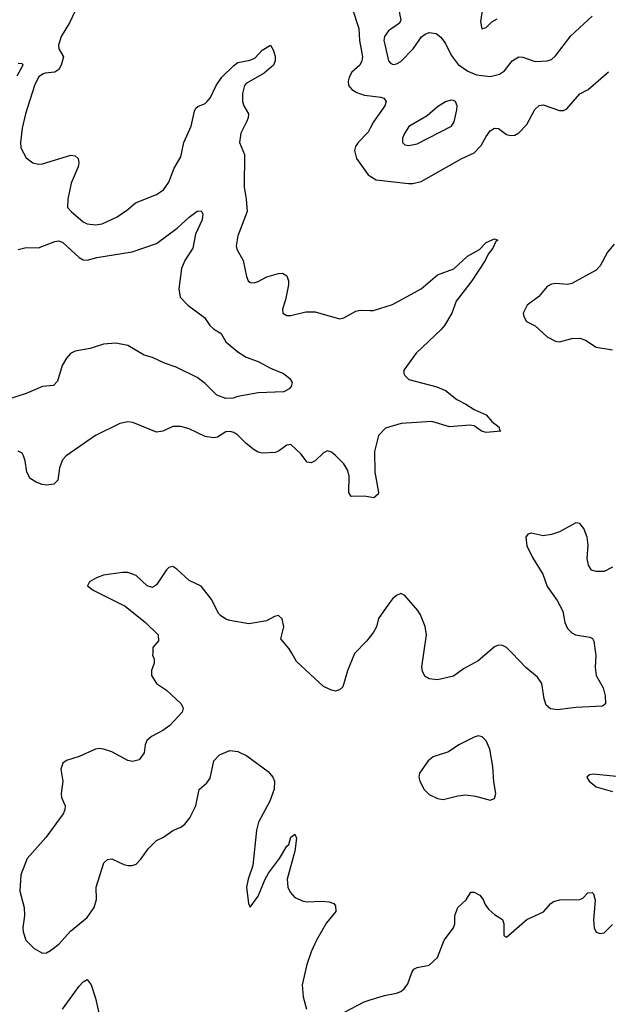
# Model space of a CAD drawing. Header units: inches. Extents: x 1771504 to 1971212, y 471788 to 643615.
# Tile 368 of 587: x 1868278 to 1871170, y 578274 to 583113. Entities that reach past the tile are written whole.
import ezdxf

# ---------------------------------------------------------------- set-up
doc = ezdxf.new("R2010")
doc.units = ezdxf.units.IN
doc.header["$MEASUREMENT"] = 0
for name, color, linetype in [('B8567', 7, 'Continuous'), ('B8568', 7, 'Continuous'), ('B8577', 7, 'Continuous'), ('B8578', 7, 'Continuous')]:
    doc.layers.add(name, color=color, linetype=linetype)

msp = doc.modelspace()

# ---------------------------------------------------------------- linework, layer by layer
at = {"layer": 'B8567', "color": 5}
for points, elevation in [([(1868931.7, 580000), (1868931.3, 579990), (1868938, 579970), (1868938, 579950), (1868925.4, 579914.6), (1868926, 579890), (1868951, 579850), (1868998.7, 579818.7), (1869070.7, 579750), (1869082, 579730), (1869076.3, 579710), (1869015.3, 579644.7), (1868980.9, 579619.1), (1868926, 579590), (1868903.1, 579570), (1868894.6, 579550), (1868888.9, 579510), (1868864.6, 579475.4), (1868831.9, 579468.1), (1868810, 579472.3), (1868730, 579514.8), (1868690, 579528.7), (1868670, 579530.8), (1868650, 579528.3), (1868570, 579491.5), (1868507.4, 579472.6), (1868490, 579459), (1868480.7, 579430), (1868490.5, 579370), (1868481.3, 579310), (1868483.7, 579290), (1868501.2, 579250), (1868500.6, 579230), (1868491.8, 579210), (1868405.8, 579094.2), (1868314.7, 578990), (1868284.5, 578910), (1868279.1, 578830), (1868300.9, 578750), (1868301.5, 578710), (1868293.8, 578650), (1868294.9, 578630), (1868307.8, 578590), (1868350, 578549.1), (1868390, 578525.8), (1868410, 578527.2), (1868430, 578538.2), (1868470, 578570.2), (1868527.1, 578632.9), (1868610, 578701.5), (1868644.2, 578750), (1868656.2, 578790), (1868653.3, 578850), (1868690.9, 578970), (1868710, 578986.2), (1868730, 578989.2), (1868790, 578960.6), (1868810, 578955.8), (1868830, 578956.3), (1868850, 578963.5), (1868873.2, 578986.8), (1868910, 579037.6), (1868950, 579078.5), (1868984.1, 579095.9), (1869030, 579128.9), (1869070, 579144), (1869090, 579159), (1869114.2, 579190), (1869143.5, 579250), (1869159.7, 579330), (1869197.3, 579362.7), (1869214, 579386), (1869232, 579470), (1869259.2, 579500.8), (1869310, 579521.2), (1869350, 579517.1), (1869394.7, 579494.7), (1869498.1, 579418.1), (1869521.7, 579390), (1869530.2, 579370), (1869527.9, 579332.1), (1869506.8, 579273.2), (1869451.4, 579170), (1869441.8, 579130), (1869424, 578956), (1869400.3, 578890), (1869392.4, 578850), (1869402.8, 578770), (1869410, 578752), (1869450, 578804.9), (1869484.7, 578890), (1869501, 578919), (1869554.5, 578990), (1869590, 579051.3), (1869600.4, 579059.6), (1869610, 579096), (1869630, 579110.4), (1869637.3, 579090), (1869630, 579026), (1869591.3, 578888.7), (1869594.7, 578850), (1869606.1, 578826.1), (1869630, 578799.6), (1869670, 578781.5), (1869690, 578777.3), (1869761.1, 578781.1), (1869798.3, 578778.3), (1869821, 578770), (1869830, 578758), (1869832, 578730), (1869785, 578675), (1869736.1, 578590), (1869710, 578532), (1869688, 578470), (1869666, 578370), (1869670.6, 578310.6), (1869687.3, 578250)], 420), ([(1869924.9, 580000), (1869922.5, 579997.5), (1869887.8, 579912.2), (1869865.1, 579834.9), (1869850, 579818.9), (1869830, 579812.6), (1869810, 579817.3), (1869770, 579836.3), (1869638.2, 579958.2), (1869614.3, 580000)], 420), ([(1868488.8, 578250), (1868570, 578363.8), (1868590, 578384.9), (1868610, 578395.5), (1868630, 578370.6), (1868650, 578304.9), (1868674.9, 578194.9)], 380), ([(1869870, 578234), (1869970, 578286.4), (1870000, 578295.9)], 420)]:
    msp.add_lwpolyline(points, dxfattribs=dict(at, elevation=elevation))
at = {"layer": 'B8568', "color": 5}
for points, elevation in [([(1870000, 583278.8), (1869997.6, 583270), (1869970, 583220.9), (1869920.5, 583190), (1869912.2, 583170), (1869943.7, 583070), (1869947.5, 583010), (1869962.7, 582930), (1869959.3, 582910), (1869949.2, 582890), (1869910, 582854.4), (1869896.1, 582830), (1869891, 582810), (1869893.4, 582790), (1869909.5, 582769.5), (1869934.4, 582754.4), (1869970, 582742.6), (1870000, 582739)], 420), ([(1868566.4, 583190), (1868523.1, 583096.9), (1868481.3, 583030), (1868468.2, 582988.2), (1868470.3, 582970), (1868493.6, 582930), (1868481.4, 582890), (1868470, 582868.4), (1868450, 582854.4), (1868403, 582850), (1868390, 582845.8), (1868370, 582829.8), (1868351.5, 582790), (1868307.2, 582650), (1868290, 582579.3), (1868281.5, 582510), (1868283.5, 582483.5), (1868310, 582434.4), (1868342, 582410), (1868370, 582403.1), (1868390, 582404), (1868530, 582447), (1868550, 582444.4), (1868566, 582430), (1868568.7, 582410), (1868565.3, 582390), (1868531.3, 582310), (1868514.3, 582230), (1868512.2, 582190), (1868530.3, 582170), (1868590, 582119), (1868610, 582109.1), (1868650, 582104.9), (1868684, 582110), (1868756.6, 582143.4), (1868810, 582179.3), (1868847.8, 582212.2), (1868950, 582253.8), (1868983.8, 582276.2), (1869010, 582314), (1869037.1, 582382.9), (1869070, 582439.6), (1869085.1, 582510), (1869121.3, 582590), (1869136.1, 582663.9), (1869142.7, 582677.3), (1869153.5, 582686.5), (1869190, 582700.6), (1869198.6, 582710), (1869214.7, 582730), (1869243.6, 582790), (1869270.5, 582830), (1869330, 582888.4), (1869350, 582902.7), (1869410, 582914.4), (1869435.2, 582924.8), (1869470, 582963.1), (1869510, 582986.8), (1869523.9, 582963.9), (1869533, 582933), (1869532.6, 582910), (1869525, 582890), (1869479.1, 582850), (1869390, 582798.7), (1869382.6, 582790), (1869372.8, 582750), (1869373, 582710), (1869379.2, 582690), (1869402, 582650), (1869401, 582630), (1869393.1, 582610), (1869364.6, 582555.4), (1869357.5, 582510), (1869382.2, 582450), (1869380.2, 582290), (1869391.2, 582230), (1869395.5, 582170), (1869350.2, 582050), (1869341.2, 582001.2), (1869344.4, 581984.4), (1869376, 581930), (1869393, 581850), (1869400.7, 581830), (1869410, 581820.7), (1869430, 581819.3), (1869450, 581825.7), (1869491.7, 581848.3), (1869550, 581866), (1869570, 581866.4), (1869590, 581854), (1869598.7, 581830), (1869598.9, 581810), (1869584.4, 581735.6), (1869568.5, 581690), (1869570.8, 581670), (1869590, 581659.3), (1869610, 581659.5), (1869683.5, 581676.5), (1869730, 581676.6), (1869850, 581643.2), (1869870, 581647.3), (1869930, 581681.2), (1869950, 581685.4), (1870000, 581684.2)], 380), ([(1868270, 582898.7), (1868290, 582897.3), (1868293.7, 582890), (1868264.5, 582835.6)], 360), ([(1870000, 582579.6), (1869990, 582560.7), (1869940.4, 582510), (1869927, 582490), (1869923.7, 582470), (1869933.4, 582430), (1869990, 582350.3), (1870000, 582344)], 420), ([(1868270, 581983.2), (1868310, 581993.8), (1868370, 581992.3), (1868450, 582022.3), (1868470, 582025.2), (1868490, 582018), (1868570, 581943.6), (1868590, 581932.3), (1868610, 581930.2), (1868656.5, 581943.5), (1868830, 581972), (1868950, 582012.9), (1869051.8, 582088.2), (1869110, 582142.4), (1869150, 582172), (1869170, 582174), (1869177.5, 582157.5), (1869174.4, 582130), (1869142, 582058), (1869129, 581990), (1869090.1, 581929.9), (1869073.8, 581890), (1869059.4, 581790), (1869067.1, 581750), (1869104, 581710), (1869186.2, 581650), (1869212.3, 581610), (1869230, 581593.2), (1869268.7, 581570), (1869290.3, 581530), (1869350, 581480.3), (1869390, 581454.6), (1869450, 581432.9), (1869510, 581399.5), (1869573.9, 581373.9), (1869606, 581350), (1869616.3, 581330), (1869611, 581310), (1869602, 581298), (1869575.3, 581284.7), (1869450, 581278.4), (1869350, 581260.7), (1869327.4, 581252.6), (1869290, 581251.2), (1869246.8, 581266.8), (1869190, 581325.7), (1869150, 581354.8), (1869046, 581406), (1868990, 581425.1), (1868930, 581452.8), (1868890, 581464.2), (1868810, 581512.4), (1868750, 581523.1), (1868690, 581517.7), (1868623.6, 581496.4), (1868550, 581483.5), (1868527.3, 581472.7), (1868507.4, 581450), (1868486.1, 581413.9), (1868463.8, 581336.2), (1868444.4, 581315.6), (1868390, 581310.8), (1868310, 581275.4), (1868170, 581232)], 360), ([(1870000, 580766.1), (1869970, 580772.1), (1869907, 580770), (1869895.1, 580790), (1869897.3, 580870), (1869890, 580897.6), (1869870, 580929.7), (1869830, 580971.2), (1869810, 580987.6), (1869790, 580994), (1869770, 580984.5), (1869730, 580944.5), (1869710, 580934.5), (1869690, 580938), (1869658.8, 580978.8), (1869610, 581024.5), (1869590, 581021.6), (1869550, 580992.8), (1869533.6, 580986.4), (1869470, 580983.2), (1869450, 580987.3), (1869430, 580998.2), (1869389.9, 581029.9), (1869350, 581070.8), (1869330, 581083.8), (1869311.7, 581088.3), (1869290, 581086.9), (1869250, 581061.3), (1869230, 581057.7), (1869190, 581065.1), (1869110, 581101.5), (1869070, 581114), (1869030, 581113), (1868981, 581090), (1868950, 581086.6), (1868833.9, 581133.9), (1868810, 581136.3), (1868770, 581127.8), (1868650, 581069.6), (1868506, 580970), (1868489.1, 580950), (1868472.9, 580910), (1868465.7, 580850), (1868446, 580830), (1868410, 580826), (1868388.6, 580828.6), (1868359.8, 580839.8), (1868330, 580858.7), (1868313.7, 580890), (1868305.7, 580945.7), (1868296.9, 580970), (1868290, 580982.7), (1868270, 580992)], 380), ([(1869614.3, 580000), (1869601.9, 580021.9), (1869561.3, 580070), (1869575.4, 580130), (1869568.2, 580168.2), (1869550, 580185.1), (1869530, 580179.7), (1869490, 580158.8), (1869403.5, 580143.5), (1869310, 580159.5), (1869290, 580167), (1869264.2, 580184.2), (1869255.4, 580195.4), (1869221.7, 580261.7), (1869170, 580329.3), (1869110, 580357), (1869050, 580413.2), (1869030, 580426), (1869010, 580420.9), (1868999.1, 580410), (1868950, 580336.2), (1868930, 580322.4), (1868903.7, 580330), (1868850, 580381.3), (1868810, 580396.8), (1868783.2, 580396.8), (1868690, 580383), (1868654.8, 580370), (1868620.7, 580350), (1868610.7, 580330), (1868639.1, 580310), (1868795.5, 580230), (1868896, 580150), (1868958, 580090), (1868959.6, 580060.4), (1868932.7, 580027.3), (1868931.7, 580000)], 420), ([(1870000, 580081.6), (1869981.7, 580058.3), (1869924.9, 580000)], 420)]:
    msp.add_lwpolyline(points, dxfattribs=dict(at, elevation=elevation))
at = {"layer": 'B8577', "color": 5}
for points, elevation in [([(1870574, 580000), (1870530, 579961.3), (1870457.6, 579922.4), (1870410, 579886.9), (1870330, 579868.4), (1870290, 579873.3), (1870270, 579885.6), (1870256.3, 579910), (1870253, 579933), (1870263.3, 580000)], 420), ([(1871107.6, 580000), (1871109.1, 579990), (1871105.3, 579930), (1871110.3, 579890), (1871143.9, 579830), (1871155, 579790), (1871156.4, 579750), (1871140.7, 579739.3), (1871010, 579733.6), (1870920.6, 579720.6), (1870886.1, 579726.1), (1870864.7, 579744.7), (1870854.9, 579774.9), (1870843.1, 579850), (1870822.3, 579882.3), (1870764.2, 579930), (1870696.8, 580000)], 420), ([(1871210, 579393.2), (1871095.3, 579404.7), (1871078, 579402), (1871064.7, 579390), (1871076, 579370), (1871110, 579342.8), (1871190, 579320.7)], 440), ([(1870000, 578295.9), (1870070, 578318), (1870130, 578328.7), (1870150, 578336.4), (1870167, 578350), (1870185.5, 578374.5), (1870204, 578430), (1870213.7, 578446.3), (1870230, 578455.3), (1870290, 578467.2), (1870330, 578504.4), (1870363.5, 578590), (1870409.8, 578650.2), (1870415.3, 578670), (1870416.2, 578710), (1870430, 578750.4), (1870471.8, 578788.2), (1870494.5, 578825.5), (1870510, 578825.7), (1870538.3, 578810), (1870555.2, 578790), (1870564.7, 578764.7), (1870581.8, 578741.8), (1870610, 578715.5), (1870650.4, 578690.4), (1870657.1, 578670), (1870656.3, 578616.3), (1870658.8, 578610), (1870670, 578604.4), (1870770, 578690.4), (1870851.2, 578728.8), (1870887.3, 578770), (1870900.9, 578779.1), (1870931.9, 578788.1), (1871030, 578789), (1871043.9, 578796.1), (1871070, 578821.6), (1871090, 578824), (1871097.6, 578817.6), (1871105.5, 578785.5), (1871096.5, 578690), (1871100.3, 578650), (1871110, 578628.2), (1871130, 578622), (1871150, 578626), (1871190, 578665.7)], 420)]:
    msp.add_lwpolyline(points, dxfattribs=dict(at, elevation=elevation))
at = {"layer": 'B8577', "color": 5, "elevation": 440}
msp.add_lwpolyline([(1870530, 579594), (1870510, 579586.6), (1870434.8, 579550), (1870385.2, 579514.8), (1870310, 579490.9), (1870285.5, 579470), (1870242.6, 579410), (1870239.6, 579390), (1870243.2, 579370), (1870265.2, 579330), (1870290, 579305.2), (1870330, 579285.2), (1870358.5, 579281.5), (1870430, 579299.5), (1870470, 579304.2), (1870517.2, 579297.2), (1870590, 579277.3), (1870610, 579286), (1870618, 579310), (1870606.9, 579366.9), (1870602.2, 579442.3), (1870587.6, 579527.6), (1870570, 579569.3), (1870550, 579589.3)], close=True, dxfattribs=at)
at = {"layer": 'B8578', "color": 5}
for points, elevation in [([(1870138.5, 583170), (1870150.2, 583110), (1870143.9, 583096.1), (1870090, 583057.8), (1870070.2, 583030), (1870067.5, 583010), (1870071.9, 582990), (1870090, 582910.6), (1870099.5, 582899.5), (1870112.8, 582892.7), (1870130, 582895.6), (1870150, 582907.8), (1870210.5, 582970), (1870252.2, 583027.8), (1870270, 583042), (1870290, 583049.2), (1870324.3, 583044.3), (1870347.2, 583027.2), (1870370, 582995.3), (1870398, 582938), (1870432.1, 582892.1), (1870479.2, 582859.2), (1870522.1, 582842.1), (1870590, 582833.9), (1870635.4, 582844.6), (1870659.1, 582860.9), (1870697.2, 582910), (1870730, 582930.2), (1870750, 582929), (1870810, 582907.9), (1870870, 582910.3), (1870890, 582917.6), (1870910, 582934.4), (1870986.1, 583033.9), (1871089.8, 583130.2)], 440), ([(1870551.1, 583168.9), (1870542, 583102), (1870548, 583068), (1870570, 583074.8), (1870598.2, 583101.8), (1870623.6, 583116.4)], 460), ([(1870000, 582344), (1870030, 582325.2), (1870188.1, 582308.1), (1870210, 582308.1), (1870250, 582317.2), (1870449.9, 582430.1), (1870510, 582458), (1870545.9, 582494.1), (1870570, 582539.3), (1870590, 582566), (1870610, 582579.3), (1870630, 582578), (1870670, 582548.5), (1870690, 582543.1), (1870710, 582544.9), (1870730, 582556.5), (1870770, 582598.3), (1870808.3, 582671.7), (1870830, 582691.8), (1870850, 582693.8), (1870930, 582665.8), (1870950, 582665.8), (1870965.5, 582674.5), (1871030, 582748.1), (1871070.6, 582769.4), (1871170, 582856.4)], 420), ([(1870000, 582739), (1870052.8, 582732.8), (1870066.4, 582726.4), (1870079.1, 582710), (1870072.7, 582690), (1870016, 582610), (1870000, 582579.6)], 420), ([(1870000, 581684.2), (1870016.2, 581683.8), (1870110, 581713.8), (1870250, 581790.2), (1870330, 581859), (1870411, 581889), (1870478, 581950), (1870537.3, 581982.7), (1870570, 582018.5), (1870610, 582036.5), (1870626.8, 582030), (1870617.3, 582022.7), (1870603.1, 581990), (1870579.6, 581960.4), (1870564.9, 581930), (1870498.6, 581830), (1870422.6, 581730), (1870400.3, 581670), (1870364.6, 581610), (1870348.9, 581590), (1870225.2, 581474.8), (1870165.8, 581390), (1870165.9, 581374.1), (1870170, 581363.7), (1870190, 581344.2), (1870328.1, 581308.1), (1870370, 581290.2), (1870425.7, 581245.7), (1870470, 581224.1), (1870510, 581197.2), (1870570.2, 581170.2), (1870597.7, 581137.7), (1870633.4, 581110), (1870635.3, 581095.3), (1870642, 581090), (1870570, 581083.8), (1870547.3, 581090), (1870510, 581117.4), (1870490, 581120.4), (1870390, 581111.7), (1870302.6, 581137.4), (1870152.3, 581127.7), (1870074.4, 581105.6), (1870040.9, 581070), (1870020.5, 580990), (1870022.3, 580890), (1870041.3, 580790), (1870038.6, 580781.5), (1870017.3, 580762.7), (1870000, 580766.1)], 380), ([(1871199.3, 582010), (1871166, 581970), (1871130, 581902.7), (1871110, 581881.6), (1870990, 581816.3), (1870968.8, 581811.2), (1870910, 581816.8), (1870890, 581813.5), (1870870, 581802), (1870827.8, 581752.2), (1870770.4, 581710), (1870752.2, 581670), (1870754, 581654), (1870767.3, 581630), (1870810, 581608.7), (1870870, 581554.4), (1870910, 581532.2), (1870930, 581530.3), (1870990, 581546.3), (1871030, 581547.2), (1871057.8, 581537.7), (1871110, 581503), (1871190, 581490.6)], 420), ([(1871190, 580422.7), (1871150, 580401.2), (1871110, 580401.2), (1871087.2, 580407.2), (1871071.7, 580431.7), (1871065.6, 580465.6), (1871071.1, 580530), (1871066, 580570), (1871050, 580612.7), (1871030, 580636.2), (1871010, 580639.6), (1870930, 580595.4), (1870890, 580582.3), (1870850, 580576.9), (1870790.9, 580589.1), (1870774.8, 580585.2), (1870764.9, 580570), (1870770, 580526.8), (1870797.6, 580470), (1870847.7, 580387.7), (1870870, 580327.7), (1870918.3, 580258.3), (1870946.6, 580206.6), (1870957, 580150), (1870970, 580120.5), (1870990, 580100.3), (1871009.2, 580089.2), (1871079, 580079), (1871091.7, 580071.7), (1871099, 580059), (1871107.6, 580000)], 420), ([(1870263.3, 580000), (1870277.1, 580090), (1870270.6, 580130.6), (1870247.7, 580187.7), (1870233.6, 580210), (1870170, 580282.7), (1870150, 580292.3), (1870130, 580283.7), (1870110, 580266.6), (1870090, 580240.7), (1870040.9, 580170), (1870030.2, 580130), (1870016.9, 580103.1), (1870000, 580081.6)], 420), ([(1870696.8, 580000), (1870670, 580027.8), (1870650, 580038), (1870630, 580038.7), (1870610, 580031.6), (1870574, 580000)], 420)]:
    msp.add_lwpolyline(points, dxfattribs=dict(at, elevation=elevation))
at = {"layer": 'B8578', "color": 5, "elevation": 440}
msp.add_lwpolyline([(1870396.8, 582716.8), (1870370, 582709.8), (1870330, 582684.9), (1870279.2, 582640.8), (1870190, 582587.8), (1870167.4, 582550), (1870159.5, 582530), (1870158, 582510), (1870170, 582498), (1870190, 582494), (1870230, 582502.7), (1870399.1, 582590), (1870412.3, 582610), (1870425, 582670), (1870427.6, 582690), (1870418.7, 582710), (1870410, 582716)], close=True, dxfattribs=at)

doc.saveas('drawing.dxf')
